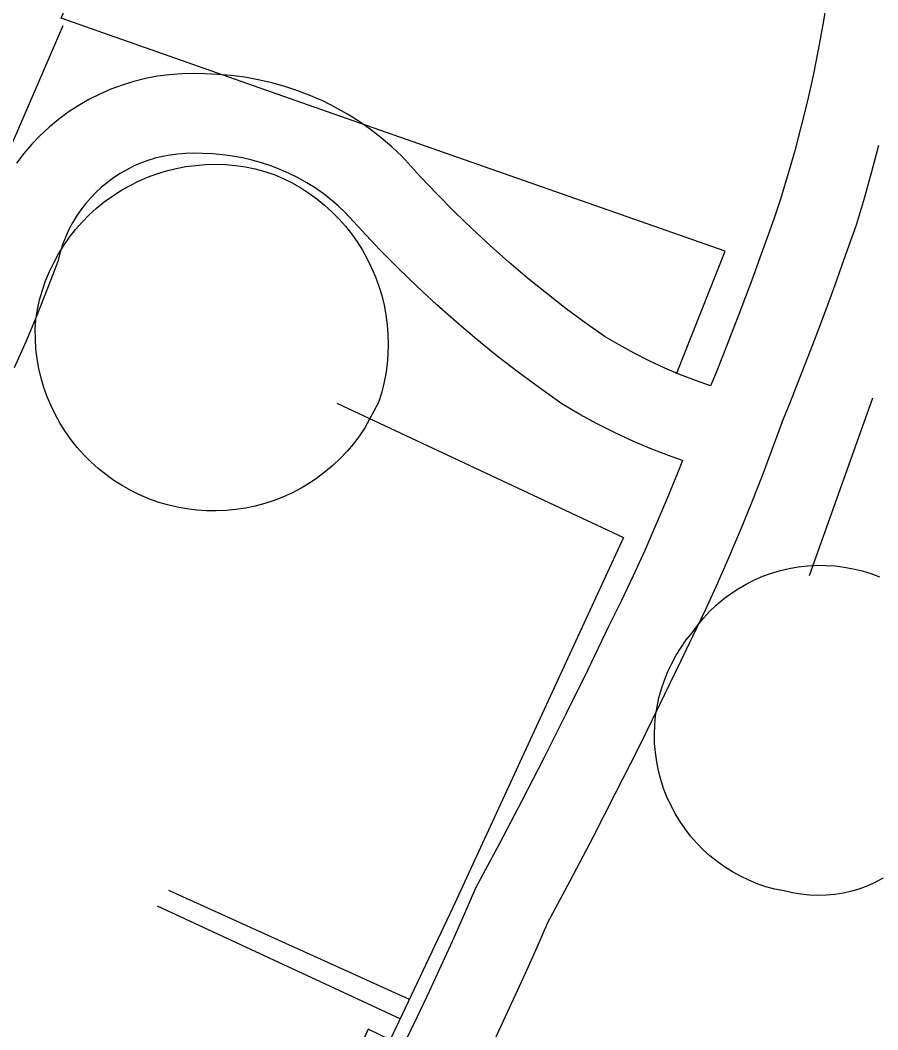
# Model space of a CAD drawing. Extents: x 3704301 to 3742427, y 506229 to 532009.
# Drawn here: x 3721914 to 3722236.7, y 524795 to 525175 of the extents above; entities that cross this region are included whole.
import ezdxf

# ---------------------------------------------------------------- set-up
doc = ezdxf.new("R2010")
doc.units = 0
for name, color, linetype in [('V-DOMW-TANK', 7, 'Continuous'), ('V-ROAD-CNTR', 7, 'Continuous'), ('V-UTIL-LINE', 7, 'Continuous')]:
    doc.layers.add(name, color=color, linetype=linetype)

msp = doc.modelspace()

# ---------------------------------------------------------------- linework, layer by layer
at = {"layer": 'V-DOMW-TANK'}
for points in [[(3722050.94, 525067.69), (3722051.62, 525064.04), (3722052.11, 525060.35), (3722052.4, 525056.65), (3722052.5, 525052.94), (3722052.38, 525049.23), (3722052.08, 525045.53), (3722051.56, 525041.85), (3722050.86, 525038.2), (3722049.96, 525034.6), (3722048.86, 525031.05), (3722043.7, 525021.59), (3722041.63, 525018.5), (3722039.39, 525015.54), (3722037, 525012.7), (3722034.45, 525010), (3722031.76, 525007.45), (3722028.93, 525005.04), (3722025.97, 525002.8), (3722022.9, 525000.72), (3722019.71, 524998.82), (3722016.42, 524997.09), (3722013.04, 524995.55), (3722009.59, 524994.2), (3722006.06, 524993.04), (3722002.47, 524992.08), (3721998.84, 524991.32), (3721995.17, 524990.76), (3721991.48, 524990.4), (3721987.77, 524990.25), (3721984.06, 524990.3), (3721980.35, 524990.56), (3721976.67, 524991.02), (3721973.02, 524991.68), (3721969.41, 524992.55), (3721965.85, 524993.61), (3721962.36, 524994.86), (3721958.94, 524996.31), (3721955.61, 524997.95), (3721952.37, 524999.77), (3721949.24, 525001.76), (3721946.22, 525003.92), (3721943.33, 525006.24), (3721940.57, 525008.72), (3721937.95, 525011.35), (3721935.48, 525014.13), (3721933.16, 525017.03), (3721931.01, 525020.06), (3721929.03, 525023.19), (3721927.23, 525026.44), (3721925.61, 525029.78), (3721924.18, 525033.2), (3721922.93, 525036.7), (3721921.89, 525040.26), (3721921.04, 525043.88), (3721920.39, 525047.53), (3721919.94, 525051.22), (3721919.7, 525054.92), (3721919.66, 525058.63), (3721919.83, 525062.34), (3721920.46, 525066.04), (3721921.3, 525069.69), (3721922.34, 525073.3), (3721923.58, 525076.84), (3721925, 525080.31), (3721926.62, 525083.69), (3721928.43, 525086.98), (3721930.4, 525090.16), (3721932.56, 525093.24), (3721934.87, 525096.18), (3721937.35, 525099), (3721939.98, 525101.67), (3721942.75, 525104.2), (3721945.66, 525106.57), (3721948.69, 525108.78), (3721951.84, 525110.81), (3721955.1, 525112.67), (3721958.46, 525114.35), (3721961.9, 525115.84), (3721965.42, 525117.13), (3721969, 525118.24), (3721972.64, 525119.14), (3721976.33, 525119.84), (3721980.04, 525120.33), (3721983.78, 525120.63), (3721987.53, 525120.71), (3721991.28, 525120.59), (3721995.02, 525120.26), (3721998.73, 525119.73), (3722002.41, 525118.99), (3722006.04, 525118.05), (3722009.61, 525116.91), (3722013.01, 525115.42), (3722016.33, 525113.74), (3722019.55, 525111.89), (3722022.66, 525109.87), (3722025.67, 525107.68), (3722028.54, 525105.33), (3722031.29, 525102.83), (3722033.9, 525100.19), (3722036.37, 525097.41)], [(3722036.37, 525097.41), (3722038.68, 525094.51), (3722040.83, 525091.48), (3722042.81, 525088.34), (3722044.62, 525085.09), (3722046.26, 525081.76), (3722047.71, 525078.34), (3722048.98, 525074.85), (3722050.05, 525071.3), (3722050.94, 525067.69)], [(3722238.7, 524851.99), (3722235.88, 524850.48), (3722232.97, 524849.16), (3722229.98, 524848.03), (3722226.91, 524847.11), (3722223.79, 524846.39), (3722220.62, 524845.88), (3722217.42, 524845.59), (3722214.21, 524845.51), (3722211, 524845.65), (3722207.81, 524845.99), (3722204.65, 524846.55), (3722201.53, 524847.32), (3722198, 524847.86), (3722194.66, 524848.8), (3722191.39, 524849.92), (3722188.18, 524851.23), (3722185.06, 524852.73), (3722182.03, 524854.4), (3722179.1, 524856.25), (3722176.28, 524858.26), (3722173.58, 524860.43), (3722171.02, 524862.76), (3722168.59, 524865.23), (3722166.31, 524867.84), (3722164.19, 524870.57), (3722162.23, 524873.43), (3722160.44, 524876.39), (3722158.82, 524879.45), (3722157.38, 524882.6), (3722156.13, 524885.83), (3722155.06, 524889.12), (3722154.19, 524892.47), (3722153.52, 524895.87), (3722153.04, 524899.3), (3722152.76, 524902.75), (3722152.69, 524906.21), (3722152.81, 524909.67), (3722153.14, 524913.12), (3722153.66, 524916.54), (3722154.38, 524919.93), (3722155.3, 524923.27), (3722156.41, 524926.55), (3722157.7, 524929.76), (3722159.18, 524932.89), (3722160.84, 524935.93), (3722162.68, 524938.87), (3722164.68, 524941.7), (3722166.84, 524944.4), (3722168.88, 524947.19), (3722171.09, 524949.85), (3722173.45, 524952.38), (3722175.95, 524954.77), (3722178.59, 524957), (3722181.36, 524959.07), (3722184.24, 524960.98), (3722187.23, 524962.72), (3722190.32, 524964.27), (3722193.5, 524965.65), (3722196.75, 524966.83), (3722200.06, 524967.82), (3722203.43, 524968.61), (3722206.83, 524969.2), (3722210.27, 524969.59), (3722213.72, 524969.78), (3722217.18, 524969.76), (3722220.63, 524969.55), (3722224.07, 524969.12), (3722227.47, 524968.5), (3722230.83, 524967.68), (3722234.13, 524966.66), (3722237.37, 524965.45)]]:
    msp.add_lwpolyline(points, dxfattribs=at)
at = {"layer": 'V-ROAD-CNTR'}
for points in [[(3722217.64, 525183.03), (3722216.07, 525173.39), (3722214.31, 525163.77), (3722212.38, 525154.2), (3722210.26, 525144.67), (3722207.95, 525135.18), (3722205.47, 525125.74), (3722202.81, 525116.35), (3722200.02, 525107.16), (3722197.57, 525100.11), (3722194.98, 525092.79), (3722192.34, 525085.47), (3722189.65, 525078.15), (3722186.92, 525070.82), (3722184.15, 525063.52), (3722181.34, 525056.22), (3722178.5, 525048.96), (3722175.61, 525041.72), (3722173.82, 525037.28)], [(3722173.82, 525037.28), (3722168.48, 525039.18), (3722162.49, 525041.52), (3722156.58, 525044.05), (3722150.74, 525046.76), (3722145, 525049.65), (3722139.35, 525052.72), (3722134.15, 525055.76), (3722126.97, 525060.84), (3722119.51, 525066.37), (3722112.17, 525072.06), (3722104.96, 525077.91), (3722097.88, 525083.92), (3722090.93, 525090.07), (3722084.11, 525096.38), (3722077.44, 525102.84), (3722070.91, 525109.44), (3722064.52, 525116.18), (3722057.77, 525123.61), (3722053.84, 525127.32), (3722049.9, 525130.68), (3722045.81, 525133.84), (3722041.58, 525136.8), (3722037.2, 525139.56), (3722032.7, 525142.1), (3722028.08, 525144.42), (3722023.36, 525146.52), (3722018.53, 525148.39), (3722013.63, 525150.02), (3722008.65, 525151.42), (3722003.61, 525152.57), (3721998.52, 525153.48), (3721993.39, 525154.14), (3721988.23, 525154.56), (3721983.46, 525154.71), (3721979.35, 525154.86), (3721974.78, 525154.78), (3721970.23, 525154.43), (3721965.69, 525153.84), (3721961.2, 525152.99), (3721956.76, 525151.89), (3721952.39, 525150.54), (3721948.11, 525148.95), (3721943.92, 525147.12), (3721939.83, 525145.07), (3721935.87, 525142.78), (3721932.05, 525140.28), (3721928.37, 525137.57), (3721924.84, 525134.65), (3721921.49, 525131.54), (3721918.32, 525128.26), (3721915.34, 525124.8), (3721912.55, 525121.18)], [(3722237.04, 525127.83), (3722234.41, 525117.84), (3722231.6, 525107.9), (3722228.55, 525097.87), (3722225.87, 525090.17), (3722223.23, 525082.7), (3722220.54, 525075.23), (3722217.79, 525067.74), (3722215.01, 525060.27), (3722212.18, 525052.8), (3722209.31, 525045.36), (3722206.4, 525037.93), (3722203.45, 525030.54), (3722200.49, 525023.23)], [(3722163.22, 525009.21), (3722158, 525011.06), (3722151.13, 525013.75), (3722144.35, 525016.65), (3722137.67, 525019.75), (3722131.09, 525023.07), (3722124.61, 525026.59), (3722117.88, 525030.52), (3722109.37, 525036.55), (3722101.39, 525042.46), (3722093.53, 525048.55), (3722085.81, 525054.82), (3722078.23, 525061.24), (3722070.79, 525067.84), (3722063.49, 525074.59), (3722056.35, 525081.5), (3722049.36, 525088.56), (3722042.52, 525095.78), (3722036.35, 525102.58), (3722033.8, 525104.97), (3722030.98, 525107.39), (3722028.03, 525109.67), (3722024.98, 525111.8), (3722021.82, 525113.79), (3722018.58, 525115.62), (3722015.25, 525117.3), (3722011.85, 525118.81), (3722008.38, 525120.15), (3722004.84, 525121.33), (3722001.25, 525122.33), (3721997.62, 525123.16), (3721993.95, 525123.82), (3721990.26, 525124.3), (3721986.55, 525124.6), (3721982.43, 525124.73), (3721979.08, 525124.85), (3721976.19, 525124.8), (3721973.31, 525124.58), (3721970.44, 525124.2), (3721967.6, 525123.67), (3721964.8, 525122.97), (3721962.04, 525122.12), (3721959.33, 525121.11), (3721956.67, 525119.96), (3721954.09, 525118.66), (3721951.59, 525117.21), (3721949.17, 525115.63), (3721946.84, 525113.92), (3721944.62, 525112.08), (3721942.5, 525110.11), (3721940.49, 525108.03), (3721938.6, 525105.84), (3721936.84, 525103.55), (3721935.21, 525101.17), (3721933.71, 525098.69), (3721932.36, 525096.14), (3721931.15, 525093.51), (3721930.09, 525090.82), (3721929.18, 525088.08), (3721928.13, 525084.19), (3721924.18, 525073.66), (3721920.23, 525063.75), (3721916.1, 525053.92), (3721911.77, 525044.17)], [(3722200.69, 525023.75), (3722197.02, 525013.61), (3722193.17, 525003.41), (3722189.18, 524993.26), (3722185.06, 524983.16), (3722180.79, 524973.11), (3722176.38, 524963.11), (3722171.85, 524953.17), (3722167.17, 524943.29), (3722162.44, 524933.61), (3722154.44, 524917.01), (3722146.25, 524900.39), (3722137.92, 524883.84), (3722129.45, 524867.36), (3722120.84, 524850.96), (3722112.41, 524835.23), (3722108.39, 524826), (3722104.02, 524816.17), (3722099.57, 524806.37), (3722095.04, 524796.6), (3722090.43, 524786.87)], [(3722163.22, 525009.21), (3722161.34, 525004.42), (3722157.36, 524994.69), (3722153.25, 524985.01), (3722149.01, 524975.38), (3722144.64, 524965.81), (3722140.14, 524956.3), (3722135.45, 524946.72), (3722127.47, 524930.16), (3722119.39, 524913.76), (3722111.18, 524897.44), (3722102.83, 524881.19), (3722094.34, 524865.02), (3722085.39, 524848.32), (3722080.93, 524838.08), (3722076.66, 524828.47), (3722072.31, 524818.89), (3722067.88, 524809.33), (3722063.37, 524799.81), (3722058.78, 524790.33)]]:
    msp.add_lwpolyline(points, dxfattribs=at)
at = {"layer": 'V-UTIL-LINE'}
for p, q in [((3722234.78, 525032.75), (3722210.86, 524965.85)), ((3722060.46, 524806.39), (3721969.89, 524847.34)), ((3722057.01, 524799.07), (3721965.7, 524841.44))]:
    msp.add_line(p, q, dxfattribs=at)
for points in [[(3722160.99, 525041.86), (3722179.28, 525088.06), (3722020.03, 525143.85), (3721929.45, 525175.73), (3721947.78, 525218.4)], [(3721930.08, 525172.79), (3721885.38, 525069.67), (3721827.29, 524953.42), (3721766.96, 524827.71), (3721721.01, 524731.07), (3721670.45, 524626.11)], [(3722033.19, 525030.8), (3722141.09, 524980.27), (3722076.81, 524840.96), (3722053.27, 524791.16), (3722044.96, 524795.18), (3721992.2, 524677.83), (3721928.49, 524539.7), (3721867.03, 524410.45), (3721859.04, 524389.13), (3721844.82, 524395.44), (3721838.01, 524374.73), (3721846.89, 524371.3), (3721809.56, 524292.45), (3721802.44, 524295.89), (3721788.67, 524266.25), (3721779.59, 524247.65)]]:
    msp.add_lwpolyline(points, dxfattribs=at)

doc.saveas('drawing.dxf')
